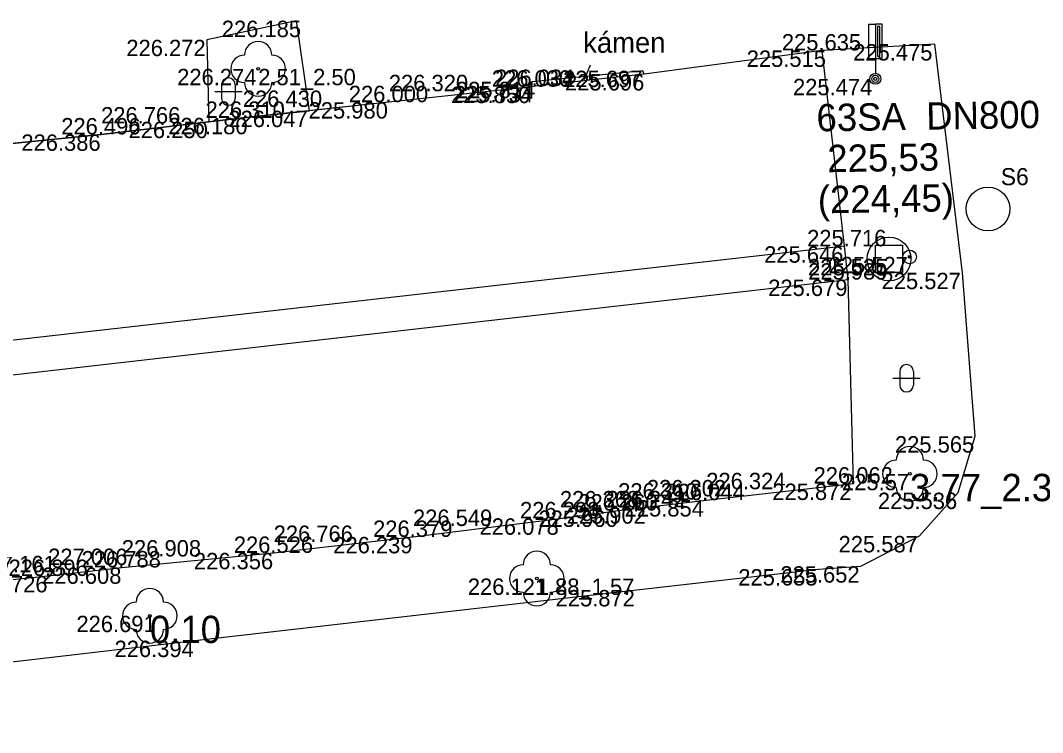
# Model space of a CAD drawing. Extents: x -599516 to -599132, y -1163668 to -1163119.
# Drawn here: x -599371.33 to -599352.63, y -1163506.24 to -1163493.21 of the extents above; entities that cross this region are included whole.
import ezdxf

# ---------------------------------------------------------------- set-up
doc = ezdxf.new("R2010")
doc.units = 0
for name, color, linetype in [('Bod-oznac1', 7, 'Continuous'), ('Bod-oznac2', 7, 'Continuous'), ('Bod-oznac3', 7, 'Continuous'), ('Bod-vyska1', 7, 'Continuous'), ('Bod-vyska2', 7, 'Continuous'), ('Bod-vyska3', 7, 'Continuous'), ('Z_cela-hrobu-dolni-linie', 7, 'Continuous'), ('Z_cela-hrobu-horni-linie', 7, 'Continuous'), ('Z_komunikace', 7, 'Continuous'), ('Z_kultury-znacky', 7, 'Continuous'), ('Z_nove-stromy-prumer-kmene', 7, 'Continuous'), ('Z_obvod-kmene-spodek-ve-vysce1_2m', 7, 'Continuous'), ('Z_obvod-skruze', 7, 'Continuous'), ('Z_obvod-skruze-cislo-foto', 7, 'Continuous'), ('Z_podzemni-obrys-sachty', 7, 'Continuous'), ('Z_popis-budov-povrchu', 7, 'Continuous'), ('Z_stromy-kere', 7, 'Continuous'), ('Z_stromy-nove-vysazene', 7, 'Continuous'), ('Z_voda-znacky-sachta', 7, 'Continuous'), ('Z_vodovod-bez-rozliseni', 7, 'Continuous'), ('Z_vodovodni-trubka', 7, 'Continuous'), ('Z_vol-lin-odkazova-cara', 7, 'Continuous'), ('Z_zdi-ohradni', 7, 'Continuous'), ('Z_znacky-ostatni-orientacni-sloupek', 7, 'Continuous')]:
    doc.layers.add(name, color=color, linetype=linetype)

msp = doc.modelspace()

# ---------------------------------------------------------------- linework, layer by layer
at = {"layer": 'Bod-oznac1'}
for p, q in [((-599366.282, -1163493.219), (-599366.282, -1163493.219)), ((-599367.922, -1163493.568), (-599367.922, -1163493.568)), ((-599354.602, -1163493.648), (-599354.602, -1163493.648)), ((-599356.667, -1163493.764), (-599356.667, -1163493.764)), ((-599366.981, -1163494.1), (-599366.981, -1163494.1)), ((-599359.943, -1163494.134), (-599359.943, -1163494.134)), ((-599359.922, -1163494.196), (-599359.922, -1163494.196)), ((-599361.976, -1163494.337), (-599361.976, -1163494.337)), ((-599361.974, -1163494.427), (-599361.974, -1163494.427)), ((-599361.908, -1163494.414), (-599361.908, -1163494.414)), ((-599355.692, -1163494.283), (-599355.692, -1163494.283)), ((-599364.592, -1163494.71), (-599364.592, -1163494.71)), ((-599367.263, -1163494.997), (-599367.263, -1163494.997)), ((-599366.046, -1163494.866), (-599366.046, -1163494.866)), ((-599367.886, -1163495.068), (-599367.886, -1163495.068)), ((-599369.856, -1163495.3), (-599369.856, -1163495.3)), ((-599356.256, -1163497.347), (-599356.256, -1163497.347)), ((-599355.442, -1163497.579), (-599355.442, -1163497.579)), ((-599355.064, -1163497.54), (-599355.064, -1163497.54)), ((-599356.191, -1163497.956), (-599356.191, -1163497.956)), ((-599354.095, -1163497.831), (-599354.095, -1163497.831)), ((-599353.863, -1163500.821), (-599353.863, -1163500.821)), ((-599355.059, -1163501.51), (-599355.059, -1163501.51)), ((-599356.094, -1163501.688), (-599356.094, -1163501.688)), ((-599354.175, -1163501.854), (-599354.175, -1163501.854)), ((-599359.872, -1163502.122), (-599359.872, -1163502.122)), ((-599358.785, -1163501.991), (-599358.785, -1163501.991)), ((-599360.397, -1163502.181), (-599360.397, -1163502.181)), ((-599361.463, -1163502.324), (-599361.463, -1163502.324)), ((-599364.15, -1163502.664), (-599364.15, -1163502.664)), ((-599354.881, -1163502.647), (-599354.881, -1163502.647)), ((-599366.699, -1163502.956), (-599366.699, -1163502.956)), ((-599369.477, -1163503.222), (-599369.477, -1163503.222)), ((-599355.96, -1163503.2), (-599355.96, -1163503.2)), ((-599370.825, -1163503.378), (-599370.825, -1163503.378)), ((-599361.885, -1163503.425), (-599361.885, -1163503.425)), ((-599356.729, -1163503.253), (-599356.729, -1163503.253)), ((-599360.058, -1163503.635), (-599360.058, -1163503.635)), ((-599368.964, -1163504.106), (-599368.964, -1163504.106)), ((-599368.14, -1163504.562), (-599368.14, -1163504.562))]:
    msp.add_line(p, q, dxfattribs=at)
at = {"layer": 'Bod-oznac2'}
for p, q in [((-599356.667, -1163493.764), (-599356.667, -1163493.764)), ((-599361.974, -1163494.427), (-599361.974, -1163494.427)), ((-599361.908, -1163494.414), (-599361.908, -1163494.414)), ((-599364.592, -1163494.71), (-599364.592, -1163494.71)), ((-599367.263, -1163494.997), (-599367.263, -1163494.997)), ((-599369.856, -1163495.3), (-599369.856, -1163495.3)), ((-599356.256, -1163497.347), (-599356.256, -1163497.347)), ((-599356.191, -1163497.956), (-599356.191, -1163497.956)), ((-599356.094, -1163501.688), (-599356.094, -1163501.688)), ((-599359.872, -1163502.122), (-599359.872, -1163502.122)), ((-599358.785, -1163501.991), (-599358.785, -1163501.991)), ((-599360.397, -1163502.181), (-599360.397, -1163502.181)), ((-599361.463, -1163502.324), (-599361.463, -1163502.324)), ((-599364.15, -1163502.664), (-599364.15, -1163502.664)), ((-599366.699, -1163502.956), (-599366.699, -1163502.956)), ((-599369.477, -1163503.222), (-599369.477, -1163503.222)), ((-599370.825, -1163503.378), (-599370.825, -1163503.378))]:
    msp.add_line(p, q, dxfattribs=at)
at = {"layer": 'Bod-oznac3'}
for p, q in [((-599364.592, -1163494.71), (-599364.592, -1163494.71)), ((-599367.263, -1163494.997), (-599367.263, -1163494.997)), ((-599369.856, -1163495.3), (-599369.856, -1163495.3)), ((-599359.872, -1163502.122), (-599359.872, -1163502.122)), ((-599358.785, -1163501.991), (-599358.785, -1163501.991)), ((-599360.397, -1163502.181), (-599360.397, -1163502.181)), ((-599361.463, -1163502.324), (-599361.463, -1163502.324)), ((-599364.15, -1163502.664), (-599364.15, -1163502.664)), ((-599366.699, -1163502.956), (-599366.699, -1163502.956)), ((-599369.477, -1163503.222), (-599369.477, -1163503.222)), ((-599370.825, -1163503.378), (-599370.825, -1163503.378))]:
    msp.add_line(p, q, dxfattribs=at)
at = {"layer": 'Z_cela-hrobu-dolni-linie'}
msp.add_line((-599356.256, -1163497.347), (-599356.667, -1163493.764), dxfattribs=at)
for points in [[(-599359.922, -1163494.196), (-599361.908, -1163494.414)], [(-599367.886, -1163495.068), (-599367.263, -1163494.997), (-599366.046, -1163494.866)], [(-599393.47, -1163506.028), (-599389.483, -1163505.586), (-599386.619, -1163505.248), (-599385.449, -1163505.11), (-599384.446, -1163504.978), (-599382.777, -1163504.759), (-599380.106, -1163504.45), (-599378.781, -1163504.314), (-599376.104, -1163504.049), (-599374.452, -1163503.788), (-599373.814, -1163503.723), (-599372.136, -1163503.51), (-599370.825, -1163503.378), (-599369.477, -1163503.222), (-599366.699, -1163502.956), (-599364.15, -1163502.664), (-599361.463, -1163502.324), (-599360.397, -1163502.181), (-599359.872, -1163502.122), (-599358.785, -1163501.991), (-599356.094, -1163501.688), (-599356.191, -1163497.956)]]:
    msp.add_lwpolyline(points, dxfattribs=at)
at = {"layer": 'Z_cela-hrobu-horni-linie'}
for points in [[(-599356.256, -1163497.347), (-599356.667, -1163493.764), (-599359.922, -1163494.196)], [(-599361.908, -1163494.414), (-599361.974, -1163494.427), (-599364.592, -1163494.71), (-599364.592, -1163494.71), (-599367.263, -1163494.997), (-599367.263, -1163494.997), (-599369.856, -1163495.3), (-599369.856, -1163495.3), (-599372.582, -1163495.576), (-599375.321, -1163495.919), (-599375.321, -1163495.919), (-599377.878, -1163496.238), (-599377.878, -1163496.238), (-599378.757, -1163496.35), (-599380.595, -1163496.459)], [(-599372.136, -1163503.51), (-599370.825, -1163503.378), (-599370.825, -1163503.378), (-599369.477, -1163503.222), (-599369.477, -1163503.222), (-599366.699, -1163502.956), (-599366.699, -1163502.956), (-599364.15, -1163502.664), (-599364.15, -1163502.664), (-599361.463, -1163502.324), (-599361.463, -1163502.324), (-599360.397, -1163502.181), (-599360.397, -1163502.181), (-599359.872, -1163502.122), (-599359.872, -1163502.122), (-599358.785, -1163501.991), (-599358.785, -1163501.991), (-599356.094, -1163501.688), (-599356.191, -1163497.956)]]:
    msp.add_lwpolyline(points, dxfattribs=at)
at = {"layer": 'Z_komunikace'}
for p, q in [((-599369.856, -1163495.3), (-599367.886, -1163495.068)), ((-599360.058, -1163503.635), (-599356.729, -1163503.253))]:
    msp.add_line(p, q, dxfattribs=at)
for points in [[(-599356.729, -1163503.253), (-599355.96, -1163503.2), (-599354.881, -1163502.647), (-599354.175, -1163501.854), (-599353.863, -1163500.821), (-599354.095, -1163497.831), (-599354.602, -1163493.648), (-599356.667, -1163493.764), (-599359.922, -1163494.196), (-599359.943, -1163494.134), (-599361.976, -1163494.337), (-599361.974, -1163494.427), (-599364.592, -1163494.71), (-599366.046, -1163494.866), (-599366.282, -1163493.219), (-599367.922, -1163493.568), (-599367.886, -1163495.068)], [(-599392.608, -1163497.895), (-599389.898, -1163497.584), (-599388.609, -1163497.443), (-599388.94, -1163495.832), (-599387.434, -1163495.706), (-599387.366, -1163497.295), (-599385.921, -1163497.128), (-599383.209, -1163496.81), (-599380.595, -1163496.459), (-599378.757, -1163496.35), (-599378.882, -1163494.832), (-599377.461, -1163494.691), (-599377.484, -1163496.188), (-599375.321, -1163495.919), (-599372.582, -1163495.576), (-599369.856, -1163495.3)], [(-599413.804, -1163509.769), (-599412.731, -1163509.646), (-599404.623, -1163508.719), (-599395.33, -1163507.739), (-599386.476, -1163506.668), (-599384.284, -1163506.432), (-599376.306, -1163505.509), (-599368.14, -1163504.562), (-599360.058, -1163503.635)]]:
    msp.add_lwpolyline(points, dxfattribs=at)
at = {"layer": 'Z_kultury-znacky'}
for p, q in [((-599367.651, -1163494.392), (-599367.651, -1163494.642)), ((-599367.401, -1163494.392), (-599367.401, -1163494.642)), ((-599367.776, -1163494.517), (-599367.276, -1163494.517)), ((-599355.245, -1163499.636), (-599355.245, -1163499.886)), ((-599354.995, -1163499.636), (-599354.995, -1163499.886)), ((-599355.37, -1163499.761), (-599354.87, -1163499.761))]:
    msp.add_line(p, q, dxfattribs=at)
for centre, start, end in [((-599367.526, -1163494.392), 0, 180), ((-599367.526, -1163494.642), 180, 0), ((-599355.12, -1163499.636), 0, 180), ((-599355.12, -1163499.886), 180, 0)]:
    msp.add_arc(centre, 0.125, start, end, dxfattribs=at)
at = {"layer": 'Z_obvod-skruze'}
msp.add_circle((-599353.631, -1163496.663), 0.4, dxfattribs=at)
at = {"layer": 'Z_podzemni-obrys-sachty'}
msp.add_circle((-599355.442, -1163497.579), 0.4, dxfattribs=at)
at = {"layer": 'Z_stromy-kere'}
for centre in [(-599366.981, -1163494.1), (-599355.059, -1163501.51), (-599361.885, -1163503.425)]:
    msp.add_circle(centre, 0.025, dxfattribs=at)
for centre, start, end in [((-599366.981, -1163493.85), 0, 180), ((-599367.231, -1163494.1), 90, 270), ((-599366.731, -1163494.1), 270, 90), ((-599366.981, -1163494.35), 180, 0), ((-599355.059, -1163501.26), 0, 180), ((-599355.309, -1163501.51), 90, 270), ((-599354.809, -1163501.51), 270, 90), ((-599355.059, -1163501.76), 180, 0), ((-599361.885, -1163503.175), 0, 180), ((-599362.135, -1163503.425), 90, 270), ((-599361.635, -1163503.425), 270, 90), ((-599361.885, -1163503.675), 180, 0)]:
    msp.add_arc(centre, 0.25, start, end, dxfattribs=at)
at = {"layer": 'Z_stromy-nove-vysazene'}
msp.add_circle((-599368.964, -1163504.106), 0.025, dxfattribs=at)
for centre, start, end in [((-599368.964, -1163503.856), 0, 180), ((-599369.214, -1163504.106), 90, 270), ((-599368.714, -1163504.106), 270, 90), ((-599368.964, -1163504.356), 180, 0)]:
    msp.add_arc(centre, 0.25, start, end, dxfattribs=at)
at = {"layer": 'Z_voda-znacky-sachta'}
msp.add_lwpolyline([(-599355.692, -1163497.329), (-599355.192, -1163497.329), (-599355.192, -1163497.829), (-599355.692, -1163497.829)], close=True, dxfattribs=at)
at = {"layer": 'Z_vodovodni-trubka'}
for radius in [0.125, 0.025, 0.0075]:
    msp.add_circle((-599355.064, -1163497.54), radius, dxfattribs=at)
at = {"layer": 'Z_vol-lin-odkazova-cara'}
msp.add_line((-599361.014, -1163494.294), (-599360.902, -1163494.025), dxfattribs=at)
at = {"layer": 'Z_zdi-ohradni'}
msp.add_lwpolyline([(-599356.191, -1163497.956), (-599356.256, -1163497.347), (-599415.152, -1163504.008), (-599415.089, -1163504.676), (-599356.191, -1163497.956)], dxfattribs=at)
at = {"layer": 'Z_znacky-ostatni-orientacni-sloupek'}
for p, q in [((-599355.817, -1163493.283), (-599355.817, -1163493.908)), ((-599355.817, -1163493.283), (-599355.692, -1163493.283)), ((-599355.817, -1163493.908), (-599355.692, -1163493.908)), ((-599355.692, -1163493.908), (-599355.692, -1163494.183))]:
    msp.add_line(p, q, dxfattribs=at)
for points in [[(-599355.692, -1163493.908), (-599355.567, -1163493.908), (-599355.567, -1163493.283), (-599355.692, -1163493.283)], [(-599355.65, -1163493.866), (-599355.61, -1163493.866), (-599355.61, -1163493.326), (-599355.65, -1163493.326)]]:
    msp.add_lwpolyline(points, close=True, dxfattribs=at)
for radius in [0.1, 0.065, 0.03]:
    msp.add_circle((-599355.692, -1163494.283), radius, dxfattribs=at)

# ---------------------------------------------------------------- texts
at = {"layer": 'Bod-vyska1'}
for s, p in [('226.185', (-599367.648, -1163493.519)), ('226.272', (-599369.394, -1163493.868)), ('225.475', (-599356.097, -1163493.948)), ('225.515', (-599358.045, -1163494.064)), ('226.274', (-599368.464, -1163494.4)), ('225.697', (-599361.404, -1163494.434)), ('225.696', (-599361.369, -1163494.496)), ('225.850', (-599363.454, -1163494.727)), ('225.734', (-599363.403, -1163494.714)), ('225.814', (-599363.365, -1163494.637)), ('225.474', (-599357.198, -1163494.583)), ('225.980', (-599366.06, -1163495.01)), ('226.180', (-599368.627, -1163495.297)), ('226.047', (-599367.527, -1163495.166)), ('226.250', (-599369.354, -1163495.368)), ('226.386', (-599371.315, -1163495.6)), ('225.646', (-599357.726, -1163497.647)), ('225.525', (-599356.924, -1163497.879)), ('225.527', (-599356.547, -1163497.84)), ('225.679', (-599357.652, -1163498.256)), ('225.527', (-599355.578, -1163498.131)), ('225.565', (-599355.333, -1163501.121)), ('225.57', (-599356.302, -1163501.81)), ('225.872', (-599357.577, -1163501.988)), ('225.536', (-599355.645, -1163502.154)), ('225.902', (-599361.34, -1163502.422)), ('225.854', (-599360.278, -1163502.291)), ('225.960', (-599361.854, -1163502.481)), ('226.078', (-599362.933, -1163502.624)), ('226.239', (-599365.609, -1163502.964)), ('225.587', (-599356.364, -1163502.947)), ('226.356', (-599368.158, -1163503.256)), ('226.608', (-599370.934, -1163503.522)), ('225.652', (-599357.43, -1163503.5)), ('226.726', (-599372.286, -1163503.678)), ('226.121', (-599363.147, -1163503.725)), ('225.655', (-599358.199, -1163503.553)), ('225.872', (-599361.541, -1163503.935)), ('226.691', (-599370.307, -1163504.406)), ('226.394', (-599369.61, -1163504.862))]:
    msp.add_text(s, height=0.3, dxfattribs=at).set_placement(p)
at = {"layer": 'Bod-vyska2'}
for s, p in [('225.635', (-599357.402, -1163493.764)), ('226.030', (-599362.707, -1163494.427)), ('226.034', (-599362.648, -1163494.414)), ('226.000', (-599365.324, -1163494.71)), ('226.310', (-599367.945, -1163494.997)), ('226.496', (-599370.585, -1163495.3)), ('225.716', (-599356.94, -1163497.347)), ('225.989', (-599356.92, -1163497.956)), ('226.062', (-599356.822, -1163501.688)), ('226.044', (-599359.53, -1163501.991)), ('226.260', (-599361.125, -1163502.181)), ('226.242', (-599360.613, -1163502.122)), ('226.298', (-599362.192, -1163502.324)), ('226.379', (-599364.88, -1163502.664)), ('226.526', (-599367.428, -1163502.956)), ('226.788', (-599370.213, -1163503.222)), ('226.896', (-599371.549, -1163503.378))]:
    msp.add_text(s, height=0.3, dxfattribs=at).set_placement(p)
at = {"layer": 'Bod-vyska3'}
for s, p in [('226.320', (-599364.592, -1163494.51)), ('226.430', (-599367.263, -1163494.797)), ('226.766', (-599369.856, -1163495.1)), ('226.324', (-599358.785, -1163501.791)), ('226.310', (-599360.397, -1163501.981)), ('226.302', (-599359.872, -1163501.922)), ('226.368', (-599361.463, -1163502.124)), ('226.549', (-599364.15, -1163502.464)), ('226.766', (-599366.699, -1163502.756)), ('226.908', (-599369.477, -1163503.022)), ('227.161', (-599372.136, -1163503.31)), ('227.006', (-599370.825, -1163503.178))]:
    msp.add_text(s, height=0.3, dxfattribs=at).set_placement(p)
at = {"layer": 'Z_nove-stromy-prumer-kmene'}
msp.add_text('0.10', height=0.5, dxfattribs=at).set_placement((-599368.964, -1163504.606))
at = {"layer": 'Z_obvod-kmene-spodek-ve-vysce1_2m'}
for s, height, p in [('2.51_2.50', 0.3, (-599366.981, -1163494.4)), ('3.77_2.36', 0.5, (-599355.059, -1163502.01)), ('1.88_1.57', 0.3, (-599361.885, -1163503.725))]:
    msp.add_text(s, height=height, dxfattribs=at).set_placement(p)
at = {"layer": 'Z_obvod-skruze-cislo-foto'}
msp.add_text('S6', height=0.3125, dxfattribs=at).set_placement((-599353.397, -1163496.229))
at = {"layer": 'Z_popis-budov-povrchu'}
msp.add_text('kámen', height=0.375, dxfattribs=at).set_placement((-599361.036, -1163493.806))
at = {"layer": 'Z_vodovod-bez-rozliseni'}
for s, p in [('63SA  DN800', (-599356.765, -1163495.245)), (' 225,53', (-599356.753, -1163495.995)), ('(224,45)', (-599356.741, -1163496.745))]:
    msp.add_text(s, height=0.5, rotation=0.8872, dxfattribs=at).set_placement(p)

doc.saveas('drawing.dxf')
